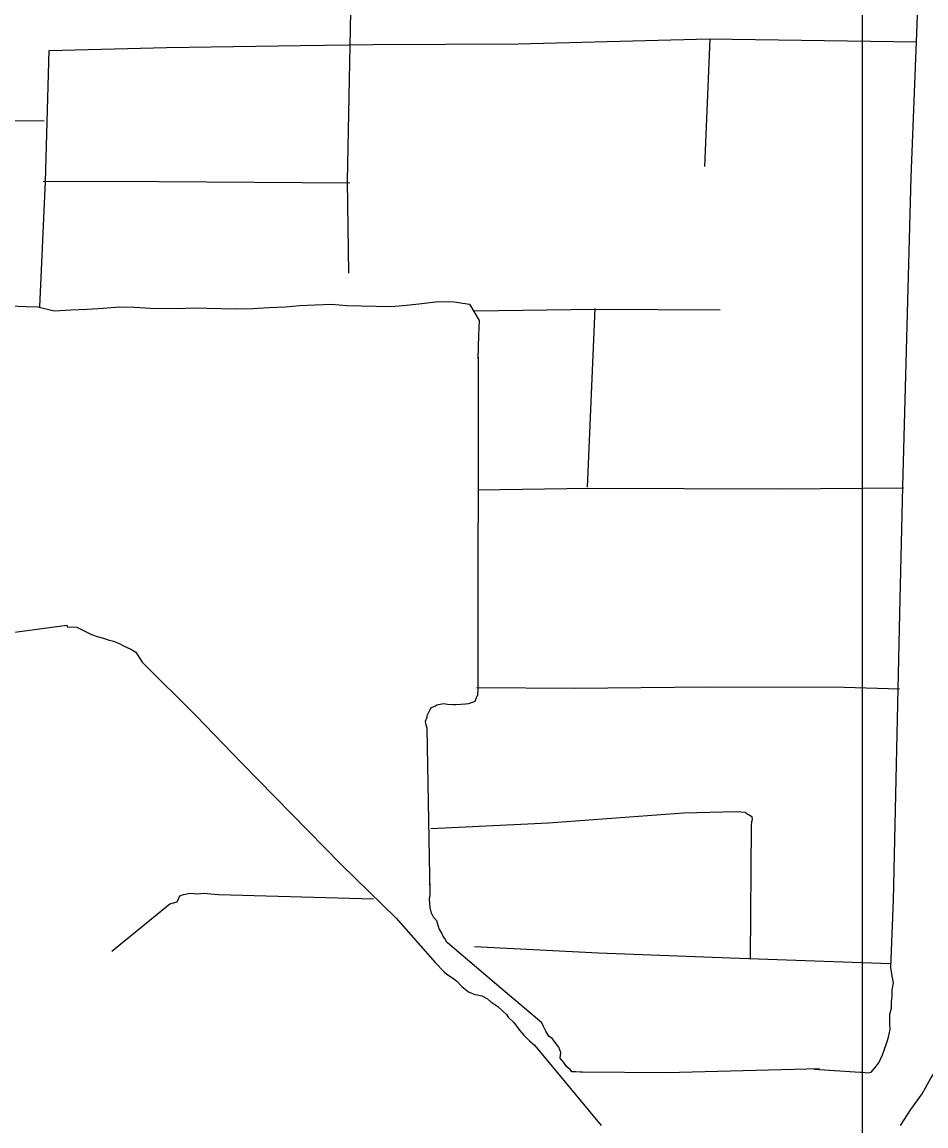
# Model space of a CAD drawing. Extents: x 0 to 34, y 0 to 22.
# Drawn here: x 15.045 to 15.764, y 4.394 to 5.271 of the extents above; entities that cross this region are included whole.
import ezdxf

# ---------------------------------------------------------------- set-up
doc = ezdxf.new("R2010")
doc.units = 0
doc.layers.add('GM_X_Minor_River', color=7, linetype='Continuous')
doc.layers.add('SH_Data', color=7, linetype='Continuous')

msp = doc.modelspace()

# ---------------------------------------------------------------- linework, layer by layer
at = {"layer": 'GM_X_Minor_River'}
for points in [[(15.3052, 5.07169), (15.30422, 5.1447), (15.30773, 5.31988), (15.31073, 5.48785), (15.31389, 5.64327), (15.31512, 5.64819), (15.31633, 5.65197), (15.3187, 5.65687), (15.32145, 5.66176), (15.3249, 5.66321)], [(15.67537, 4.43891), (15.71188, 4.43669), (15.7134, 4.43666), (15.71834, 4.43619), (15.72064, 4.43652), (15.72375, 4.44027), (15.72686, 4.44401), (15.72964, 4.45042), (15.73085, 4.45419), (15.73326, 4.46099), (15.73446, 4.46439), (15.73571, 4.47045), (15.73542, 4.47539), (15.73554, 4.48262), (15.73678, 4.48753), (15.73686, 4.49248), (15.73732, 4.49665), (15.73742, 4.50197), (15.73828, 4.50766), (15.73723, 4.513), (15.73621, 4.51986), (15.73831, 4.57342), (15.74352, 4.80103), (15.74571, 4.90211), (15.75238, 5.14794), (15.75709, 5.26227), (15.76078, 5.36218)], [(15.06698, 5.24844), (15.1603, 5.25084), (15.26693, 5.25261), (15.32443, 5.25342), (15.4398, 5.25388), (15.59178, 5.25782), (15.75697, 5.25543)], [(15.58845, 5.15638), (15.59253, 5.25743)], [(15.05953, 5.04482), (15.06398, 5.14434), (15.06698, 5.24844)], [(14.94263, 5.19303), (15.06293, 5.19264)], [(15.06208, 5.14475), (15.15421, 5.14452), (15.3061, 5.14352)], [(15.03594, 5.04565), (15.0485, 5.04503), (15.05801, 5.04485), (15.0709, 5.04156), (15.08424, 5.04245), (15.09719, 5.04296), (15.10977, 5.04386), (15.12273, 5.04476), (15.13491, 5.04452), (15.14746, 5.04391), (15.16954, 5.04349), (15.18135, 5.04402), (15.21522, 5.04337), (15.22893, 5.04349), (15.24189, 5.04439), (15.25485, 5.0449), (15.2659, 5.04583), (15.27847, 5.04635), (15.29143, 5.04686), (15.30359, 5.04587), (15.33861, 5.0452), (15.35119, 5.0461), (15.36339, 5.04739), (15.37637, 5.04905), (15.38893, 5.04881), (15.40108, 5.04705), (15.40884, 5.03398), (15.40825, 5.02221), (15.40792, 5.00344)], [(15.40487, 5.04165), (15.50152, 5.04286), (15.6005, 5.04249)], [(15.49518, 4.90156), (15.50115, 5.04363)], [(15.67943, 4.43941), (15.55806, 4.4362), (15.49106, 4.43672), (15.48916, 4.43675), (15.48574, 4.43682), (15.4846, 4.43684), (15.48269, 4.43688), (15.48158, 4.43842), (15.47857, 4.44076), (15.47598, 4.44461), (15.47337, 4.4477), (15.47383, 4.45225), (15.47238, 4.45646), (15.47015, 4.45917), (15.46717, 4.46302), (15.46417, 4.46536), (15.46195, 4.4692), (15.46011, 4.47304), (15.45864, 4.47573), (15.41926, 4.50917), (15.38364, 4.5395), (15.38289, 4.54028), (15.38179, 4.54258), (15.3803, 4.54451), (15.37883, 4.54758), (15.37698, 4.55066), (15.37519, 4.55677), (15.37258, 4.55986), (15.37111, 4.56293), (15.37005, 4.56752), (15.3694, 4.57399), (15.36985, 4.57778), (15.36765, 4.71012), (15.36657, 4.71356), (15.36622, 4.71547), (15.36742, 4.71887), (15.36744, 4.72001), (15.36982, 4.7249), (15.37098, 4.7264), (15.37367, 4.72749), (15.37521, 4.7286), (15.38056, 4.72964), (15.3836, 4.7292), (15.38816, 4.72873), (15.39006, 4.7287), (15.39425, 4.729), (15.39807, 4.72931), (15.40074, 4.72963), (15.40572, 4.73144), (15.40732, 4.73559), (15.40771, 4.73634), (15.40818, 4.74128), (15.40832, 5.00472)], [(15.40796, 4.89942), (15.49631, 4.90078), (15.64745, 4.90018), (15.74645, 4.90095)], [(15.03739, 4.78598), (15.08091, 4.79199), (15.08126, 4.79047), (15.08887, 4.79032), (15.09528, 4.78716), (15.10057, 4.7844), (15.10511, 4.78279), (15.11003, 4.78156), (15.11382, 4.78034), (15.11799, 4.77912), (15.12214, 4.77752), (15.12592, 4.77555), (15.13196, 4.77277), (15.13572, 4.77042), (15.14091, 4.76234), (15.18356, 4.72009), (15.22019, 4.68214), (15.29908, 4.60156), (15.34286, 4.55891), (15.37384, 4.52373), (15.38094, 4.51637), (15.38319, 4.51442), (15.38771, 4.51168), (15.39109, 4.50895), (15.3952, 4.50469), (15.40045, 4.50041), (15.40536, 4.49842), (15.40764, 4.49799), (15.41105, 4.49717), (15.41558, 4.4948), (15.4182, 4.49247), (15.42385, 4.48894), (15.42759, 4.48507), (15.43058, 4.48235), (15.43207, 4.48042), (15.43657, 4.47615), (15.44102, 4.46999), (15.44438, 4.46612), (15.44887, 4.46147), (15.45299, 4.45797), (15.50592, 4.39424)], [(15.40706, 4.74244), (15.48471, 4.74172), (15.59057, 4.74274), (15.69907, 4.74257), (15.74321, 4.74135)], [(15.37041, 4.63023), (15.46415, 4.63491), (15.57127, 4.64275), (15.61355, 4.64384), (15.62039, 4.64334), (15.62114, 4.64256), (15.62566, 4.63981), (15.626, 4.63714), (15.62559, 4.63563), (15.62515, 4.6326), (15.62441, 4.52731)], [(15.37003, 4.5857), (15.37006, 4.58559)], [(15.11663, 4.53281), (15.16299, 4.57032), (15.16873, 4.57211), (15.17071, 4.57664), (15.17378, 4.57772), (15.17913, 4.57876), (15.18483, 4.57827), (15.19017, 4.57893), (15.19549, 4.57845), (15.20158, 4.57795), (15.32487, 4.57446)], [(15.40528, 4.53643), (15.5038, 4.53151), (15.60843, 4.52762), (15.73588, 4.52291)], [(15.74386, 4.39426), (15.75209, 4.40703), (15.76107, 4.4194), (15.76814, 4.43181), (15.77636, 4.4442), (15.78419, 4.45622), (15.79051, 4.4694), (15.80465, 4.49346), (15.81855, 4.50422), (15.83166, 4.51348), (15.8506, 4.52917)]]:
    msp.add_lwpolyline(points, dxfattribs=at)
at = {"layer": 'SH_Data'}
msp.add_line((15.71347, 10.56471), (15.71347, 3.56471), dxfattribs=at)

doc.saveas('drawing.dxf')
